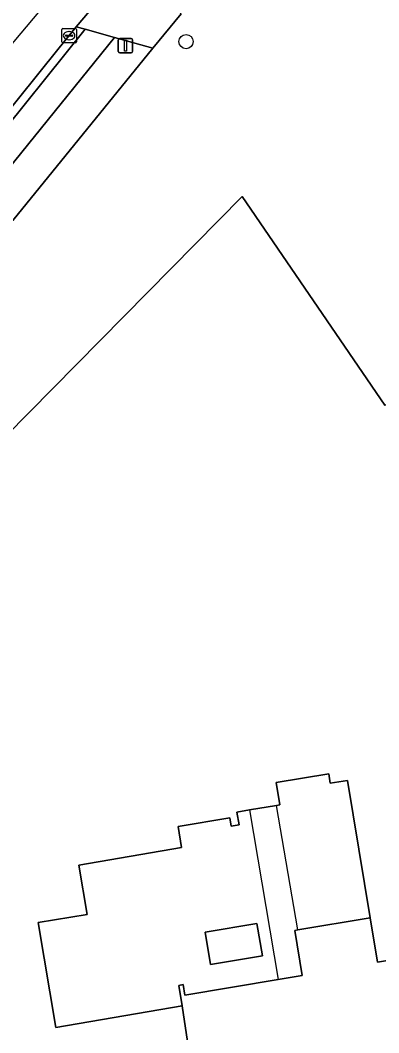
# Model space of a CAD drawing. Extents: x 162073 to 163043, y 381818 to 382561.
# Drawn here: x 162120.4 to 162145.2, y 382350.8 to 382420.6 of the extents above; entities that cross this region are included whole.
import ezdxf

# ---------------------------------------------------------------- set-up
doc = ezdxf.new("R2010")
doc.units = 0
for name, color, linetype in [('IMGEO_Berm_open', 7, 'Continuous'), ('IMGEO_Boom', 7, 'Continuous'), ('IMGEO_Erf', 7, 'Continuous'), ('IMGEO_Fietspad_open', 7, 'Continuous'), ('IMGEO_Kolk', 7, 'Continuous'), ('IMGEO_Lichtmast', 7, 'Continuous'), ('IMGEO_Pand', 7, 'Continuous'), ('IMGEO_Pand_overbouw', 7, 'Continuous'), ('IMGEO_Rijbaan_lokaal_gesloten', 7, 'Continuous'), ('IMGEO_Voetpad_open', 7, 'Continuous')]:
    doc.layers.add(name, color=color, linetype=linetype)

msp = doc.modelspace()

# ---------------------------------------------------------------- linework, layer by layer
at = {"layer": 'IMGEO_Berm_open'}
msp.add_lwpolyline([(162118.057, 382411.495), (162124.919, 382419.99), (162124.296, 382420.163), (162123.036, 382418.593), (162116.17, 382410.091), (162114.392, 382408.103)], dxfattribs=at)
at = {"layer": 'IMGEO_Boom'}
msp.add_circle((162131.874, 382419.142), 0.489, dxfattribs=at)
at = {"layer": 'IMGEO_Erf'}
for points in [[(162131.537, 382421.069), (162129.578, 382418.699), (162119.924, 382406.808)], [(162102.001, 382355.362), (162101.991, 382347.513), (162105.509, 382348.112), (162106.071, 382347.634), (162106.058, 382348.314), (162107.106, 382348.54), (162104.569, 382363.942), (162104.717, 382363.966), (162104.29, 382364.437), (162105.734, 382364.622), (162105.302, 382367.151), (162102.086, 382366.609), (162098.189, 382370.445), (162135.736, 382408.46), (162145.575, 382394.079), (162147.757, 382394.46), (162147.47, 382396.22), (162156.995, 382397.888), (162154.118, 382415.777)]]:
    msp.add_lwpolyline(points, dxfattribs=at)
for points in [[(162143.006, 382368.225), (162141.822, 382368.03), (162141.715, 382368.678), (162138.084, 382368.079), (162138.338, 382366.54), (162138.121, 382366.504), (162136.259, 382366.19), (162135.381, 382366.042), (162135.531, 382365.154), (162134.989, 382365.062), (162134.889, 382365.654), (162131.319, 382365.05), (162131.566, 382363.591), (162124.467, 382362.39), (162125.042, 382358.989), (162121.67, 382358.418), (162122.891, 382351.201), (162131.617, 382352.677), (162131.377, 382354.097), (162131.673, 382354.147), (162131.796, 382353.417), (162138.225, 382354.504), (162139.882, 382354.778), (162139.37, 382357.886), (162139.577, 382357.92), (162144.57, 382358.743)], [(162133.187, 382357.765), (162136.763, 382358.37), (162137.141, 382356.13), (162133.565, 382355.525)]]:
    msp.add_lwpolyline(points, close=True, dxfattribs=at)
at = {"layer": 'IMGEO_Fietspad_open'}
msp.add_lwpolyline([(162119.588, 382410.336), (162126.946, 382419.428), (162124.919, 382419.99), (162118.057, 382411.495)], dxfattribs=at)
at = {"layer": 'IMGEO_Kolk'}
for p, q in [((162123.308, 382419.13), (162123.308, 382419.982)), ((162123.383, 382420.056), (162124.235, 382420.056)), ((162123.796, 382419.836), (162123.821, 382419.836)), ((162124.309, 382419.982), (162124.309, 382419.13)), ((162124.235, 382419.056), (162123.383, 382419.056)), ((162123.567, 382419.55), (162123.567, 382419.562)), ((162124.005, 382419.513), (162123.607, 382419.513)), ((162123.61, 382419.599), (162124.008, 382419.599)), ((162123.819, 382419.276), (162123.794, 382419.276)), ((162124.051, 382419.562), (162124.051, 382419.55))]:
    msp.add_line(p, q, dxfattribs=at)
for points in [[(162123.308, 382419.13), (162123.308, 382419.982)], [(162123.383, 382420.056), (162124.235, 382420.056)], [(162124.309, 382419.982), (162124.309, 382419.13)], [(162124.235, 382419.056), (162123.383, 382419.056)]]:
    msp.add_lwpolyline(points, dxfattribs=at)
for centre, radius, start, end in [((162123.385, 382419.98), 0.0765, 91.55205, 178.44795), ((162123.385, 382419.98), 0.0765, 91.55205, 178.44795), ((162124.233, 382419.98), 0.0765, 1.55205, 88.44795), ((162124.233, 382419.98), 0.0765, 1.55205, 88.44795), ((162123.385, 382419.132), 0.0765, 181.55205, 268.44795), ((162123.385, 382419.132), 0.0765, 181.55205, 268.44795), ((162123.607, 382419.559), 0.0403, 85.87752, 175.75265), ((162123.604, 382419.549), 0.0366, 178.93798, 274.71019), ((162124.008, 382419.556), 0.043, 264.86636, 352.45326), ((162124.012, 382419.561), 0.0386, 1.73085, 96.63898), ((162124.233, 382419.132), 0.0765, 271.55205, 358.44795), ((162124.233, 382419.132), 0.0765, 271.55205, 358.44795)]:
    msp.add_arc(centre, radius, start, end, dxfattribs=at)
for centre, major_axis, ratio, start_param, end_param in [((162123.795, 382419.556), (-0.387, 0.002), 0.722429, 4.712389, 7.853982), ((162123.82, 382419.556), (-0.39, 0.002), 0.717154, 1.570796, 4.712389)]:
    msp.add_ellipse(centre, major_axis=major_axis, ratio=ratio, start_param=start_param, end_param=end_param, dxfattribs=at)
at = {"layer": 'IMGEO_Lichtmast'}
for p, q in [((162127.2, 382418.46), (162127.2, 382419.26)), ((162127.2, 382419.26), (162127.2, 382418.46)), ((162127.3, 382419.36), (162128.09, 382419.36)), ((162128.09, 382419.36), (162127.3, 382419.36)), ((162128.19, 382419.26), (162128.19, 382418.46)), ((162128.19, 382418.46), (162128.19, 382419.26)), ((162128.09, 382418.36), (162127.3, 382418.36)), ((162127.3, 382418.36), (162128.09, 382418.36))]:
    msp.add_line(p, q, dxfattribs=at)
msp.add_lwpolyline([(162127.62, 382419.235), (162127.77, 382419.235), (162127.77, 382418.485), (162127.62, 382418.485), (162127.62, 382419.235)], dxfattribs=at)
for centre, start, end in [((162127.3, 382419.26), 90, 180), ((162127.3, 382419.26), 90, 180), ((162128.09, 382419.26), 0, 90), ((162128.09, 382419.26), 360, 90), ((162127.3, 382418.46), 180, 270), ((162127.3, 382418.46), 180, 270), ((162128.09, 382418.46), 270, 0), ((162128.09, 382418.46), 270, 0)]:
    msp.add_arc(centre, 0.1, start, end, dxfattribs=at)
at = {"layer": 'IMGEO_Pand'}
for points in [[(162152.046, 382422.682), (162153.181, 382415.626), (162154.118, 382415.777), (162156.995, 382397.888), (162147.47, 382396.22), (162147.757, 382394.46), (162145.575, 382394.079), (162135.736, 382408.46), (162098.189, 382370.445), (162102.086, 382366.609), (162105.302, 382367.151), (162105.734, 382364.622), (162104.29, 382364.437), (162104.717, 382363.966), (162104.569, 382363.942), (162107.106, 382348.54)], [(162132.047, 382349.778), (162131.617, 382352.677), (162122.891, 382351.201), (162121.67, 382358.418), (162125.042, 382358.989), (162124.467, 382362.39), (162131.566, 382363.591), (162131.319, 382365.05), (162134.889, 382365.654), (162134.989, 382365.062), (162135.531, 382365.154), (162135.381, 382366.042), (162136.259, 382366.19), (162138.121, 382366.504), (162138.338, 382366.54), (162138.084, 382368.079), (162141.715, 382368.678), (162141.822, 382368.03), (162143.006, 382368.225), (162144.57, 382358.743), (162145.073, 382355.691), (162147.413, 382356.082)], [(162160.662, 382329.147), (162156.018, 382357.492), (162147.413, 382356.082), (162145.073, 382355.691), (162144.57, 382358.743), (162139.577, 382357.92), (162139.37, 382357.886), (162139.882, 382354.778), (162138.225, 382354.504), (162131.796, 382353.417), (162131.673, 382354.147), (162131.377, 382354.097), (162131.617, 382352.677), (162132.047, 382349.778)]]:
    msp.add_lwpolyline(points, dxfattribs=at)
msp.add_lwpolyline([(162133.187, 382357.765), (162133.565, 382355.525), (162137.141, 382356.13), (162136.763, 382358.37)], close=True, dxfattribs=at)
at = {"layer": 'IMGEO_Pand_overbouw'}
msp.add_lwpolyline([(162138.121, 382366.504), (162136.259, 382366.19), (162138.225, 382354.504), (162139.882, 382354.778), (162139.37, 382357.886), (162139.577, 382357.92)], close=True, dxfattribs=at)
at = {"layer": 'IMGEO_Rijbaan_lokaal_gesloten'}
for points in [[(162315.724, 382511.35), (162306.448, 382506.279), (162282.905, 382497.501), (162245.387, 382486.842), (162201.279, 382474.422), (162185.966, 382468.979), (162180.588, 382467.067), (162160.813, 382456.745), (162145.022, 382444.832), (162130.306, 382431.424), (162118.152, 382417.002), (162108.457, 382405.716), (162072.514, 382380.58)], [(162114.392, 382408.103), (162116.17, 382410.091), (162123.036, 382418.593), (162124.296, 382420.163), (162126.38, 382422.654), (162127.16, 382423.596)]]:
    msp.add_lwpolyline(points, dxfattribs=at)
at = {"layer": 'IMGEO_Voetpad_open'}
for points in [[(162127.16, 382423.596), (162126.38, 382422.654), (162124.296, 382420.163), (162124.919, 382419.99), (162126.946, 382419.428), (162129.578, 382418.699), (162131.537, 382421.069), (162130.214, 382423.372)], [(162119.924, 382406.808), (162129.578, 382418.699), (162126.946, 382419.428), (162119.588, 382410.336)]]:
    msp.add_lwpolyline(points, dxfattribs=at)

doc.saveas('drawing.dxf')
